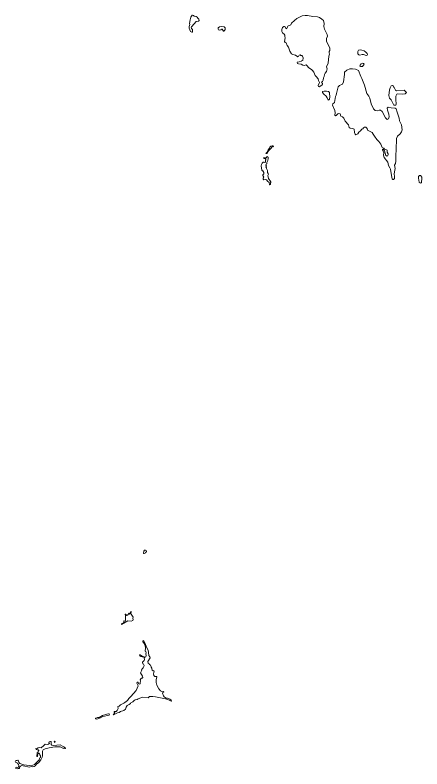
# Model space of a CAD drawing. Extents: x 369010 to 735936, y 6377141 to 6616555.
# Drawn here: x 460101 to 466021, y 6512531 to 6523498 of the extents above; entities that cross this region are included whole.
import ezdxf

# ---------------------------------------------------------------- set-up
doc = ezdxf.new("R2010")
doc.units = 0
doc.header["$LTSCALE"] = 40
doc.layers.add('3', color=7, linetype='Continuous', lineweight=13)

msp = doc.modelspace()

# ---------------------------------------------------------------- linework, layer by layer
at = {"layer": '3'}
for points in [[(462682.66, 6523497.99), (462675.87, 6523494.52), (462659.48, 6523466.71), (462648.56, 6523429.31), (462640.45, 6523375.69), (462642.44, 6523361.95), (462632.34, 6523330.67), (462633.67, 6523308.33), (462655.35, 6523260.66), (462671.73, 6523249.08), (462678.52, 6523249.08), (462684.64, 6523254.54), (462684.64, 6523278.37), (462683.32, 6523289.95), (462669.75, 6523302.2), (462665.61, 6523313.13), (462670.41, 6523325.37), (462705.66, 6523372.87), (462737.6, 6523402.17), (462771.7, 6523409.61), (462779.14, 6523419.05), (462775.01, 6523440.89), (462758.62, 6523453.8), (462751.17, 6523468.04), (462735.62, 6523478.96), (462709.14, 6523483.1), (462697.55, 6523492.53)], [(464588.6, 6523419.54), (464565.76, 6523440.89), (464529.85, 6523463.57), (464500.72, 6523474), (464434.68, 6523474.99), (464356.89, 6523489.88), (464321.31, 6523490.88), (464279.11, 6523485.91), (464249.48, 6523474), (464202.64, 6523448.51), (464167.23, 6523421.2), (464122.71, 6523379.33), (464111.29, 6523356.16), (464095.73, 6523345.73), (464076.86, 6523343.74), (464051.87, 6523300.05), (464040.95, 6523300.55), (464029.03, 6523324.71), (464021.42, 6523333.81), (464012.81, 6523333.32), (463990.47, 6523317.43), (463981.37, 6523290.12), (463982.69, 6523257.35), (463991.79, 6523240.97), (464014.63, 6523221.93), (464026.38, 6523206.87), (464026.38, 6523186.35), (464032.67, 6523168.14), (464023.24, 6523111.38), (464032.67, 6523099.13), (464047.73, 6523092.18), (464058.16, 6523055.77), (464077.36, 6523032.6), (464098.21, 6522971.69), (464123.7, 6522936.27), (464143.23, 6522923.03), (464181.96, 6522915.75), (464214.73, 6522892.91), (464223.83, 6522894.73), (464235.58, 6522915.75), (464250.14, 6522918.4), (464260.24, 6522910.29), (464271.99, 6522909.3), (464285.56, 6522899.37), (464293.84, 6522873.88), (464290.2, 6522837.47), (464271, 6522832.01), (464262.89, 6522824.72), (464204.63, 6522814.79), (464210.09, 6522795.59), (464222.84, 6522788.31), (464264.71, 6522785.66), (464290.2, 6522767.46), (464307.41, 6522764.65), (464335.71, 6522772.92), (464348.45, 6522763.82), (464373.94, 6522728.23), (464413.83, 6522706.55), (464431.21, 6522692.82), (464448.42, 6522668.32), (464466.62, 6522619.17), (464483.01, 6522604.6), (464512.14, 6522570.01), (464517.6, 6522547.34), (464531.17, 6522519.04), (464512.96, 6522475.34), (464518.43, 6522458.13), (464529.35, 6522456.31), (464557.65, 6522476.34), (464570.39, 6522479.98), (464574.86, 6522490.9), (464574.04, 6522504.47), (464561.29, 6522523.67), (464575.86, 6522533.6), (464583.97, 6522550.81), (464586.78, 6522583.58), (464596.71, 6522605.43), (464603.99, 6522634.39), (464613.09, 6522652.6), (464633.12, 6522676.27), (464641.23, 6522713.67), (464632.13, 6522745.45), (464656.79, 6522798.24), (464668.54, 6522900.19), (464676.81, 6522927.34), (464670.36, 6522947.36), (464673.17, 6522966.56), (464680.45, 6522984.77), (464682.27, 6523014.72), (464632.13, 6523119.32), (464634.94, 6523133.06), (464633.12, 6523158.54), (464648.51, 6523192.14), (464644.04, 6523216.64), (464603, 6523291.28), (464594.06, 6523329.51), (464600.35, 6523377.67)], [(463110.15, 6523292.27), (463115.45, 6523292.77), (463132.66, 6523265.63), (463139.28, 6523266.12), (463148.71, 6523274.07), (463156.66, 6523289.46), (463159.31, 6523306.84), (463155.67, 6523314.45), (463141.93, 6523325.54), (463105.19, 6523331.66), (463076.06, 6523326.7), (463058.51, 6523310.15), (463054.21, 6523292.11), (463060.5, 6523284), (463070.76, 6523279.2), (463092.61, 6523284.33)], [(465144.53, 6522988.24), (465128.64, 6522991.39), (465100.34, 6522986.42), (465087.1, 6522970.04), (465090.74, 6522934.95), (465101.33, 6522920.38), (465118.54, 6522914.43), (465152.64, 6522922.54), (465170.51, 6522923.03), (465210.89, 6522909.46), (465222.81, 6522914.92), (465228.77, 6522926.67), (465222.81, 6522938.09), (465203.61, 6522959.94), (465178.62, 6522976.82)], [(465160.75, 6522797.25), (465138.24, 6522788.48), (465120.69, 6522771.43), (465119.87, 6522755.38), (465128.8, 6522749.25), (465147.84, 6522748.43), (465156.11, 6522752.07), (465179.28, 6522785.66), (465172.83, 6522795.76)], [(464675.49, 6522359.66), (464674.99, 6522373.23), (464659.6, 6522383.82), (464630.64, 6522392.92), (464600.68, 6522392.26), (464576.68, 6522386.63), (464575.69, 6522371.08), (464592.9, 6522347.74), (464629.31, 6522316.79), (464643.05, 6522295.28), (464658.11, 6522262.17), (464666.22, 6522262.84), (464674.66, 6522273.1), (464679.3, 6522308.68)], [(465616.71, 6522444.56), (465614.06, 6522449.86), (465606.95, 6522466.08), (465591.88, 6522474.02), (465575.83, 6522466.74), (465557.63, 6522440.59), (465548.85, 6522411.13), (465538.43, 6522327.38), (465549.68, 6522290.81), (465575.17, 6522264.49), (465612.57, 6522186.54), (465639.55, 6522189.68), (465645.18, 6522196.8), (465641.2, 6522273.26), (465642.86, 6522320.27), (465657.92, 6522347.41), (465667.52, 6522350.55), (465742.33, 6522345.75), (465778.9, 6522353.7), (465796.45, 6522372.9), (465763.84, 6522407.82), (465649.15, 6522393.59), (465636.41, 6522403.18)], [(463841.85, 6521596.68), (463821.16, 6521590.06), (463807.09, 6521578.64), (463802.79, 6521559.44), (463781.44, 6521536.27), (463762.57, 6521499.37), (463752.31, 6521491.09), (463750.65, 6521484.14), (463755.95, 6521482.15), (463765.05, 6521486.13), (463790.7, 6521523.37), (463818.34, 6521551), (463845.16, 6521583.94), (463860.05, 6521582.78), (463863.69, 6521587.91), (463857.9, 6521596.02)], [(463782.93, 6521430.02), (463776.14, 6521437.96), (463769.69, 6521438.79), (463753.8, 6521422.08), (463747.01, 6521420.42), (463722.68, 6521426.05), (463719.04, 6521419.26), (463722.19, 6521410.82), (463742.54, 6521409.17), (463747.84, 6521402.05), (463748.5, 6521394.11), (463744.2, 6521386.82), (463745.69, 6521364.98), (463741.72, 6521356.87), (463734.6, 6521354.22), (463722.68, 6521360.51), (463713.41, 6521358.85), (463695.87, 6521344.62), (463687.1, 6521326.58), (463684.29, 6521304.57), (463693.06, 6521241.18), (463699.35, 6521231.08), (463707.79, 6521229.93), (463722.52, 6521209.07), (463720.2, 6521186.73), (463711.26, 6521181.1), (463708.61, 6521175.14), (463708.61, 6521166.37), (463719.37, 6521142.04), (463709.77, 6521125.33), (463711.76, 6521112.42), (463720.2, 6521102.82), (463751.31, 6521103.65), (463763.56, 6521098.02), (463773.99, 6521083.79), (463798.81, 6521061.77), (463800.8, 6521034.96), (463803.94, 6521027.85), (463809.57, 6521026.69), (463815.53, 6521030.99), (463817.19, 6521055.82), (463822.81, 6521062.93), (463822.32, 6521072.2), (463790.04, 6521119.7), (463779.28, 6521163.56), (463786.4, 6521184.41), (463784.42, 6521194.51), (463776.47, 6521209.57), (463773.66, 6521236.38), (463759.26, 6521267.16), (463758.43, 6521275.94), (463751.31, 6521284.71), (463758.43, 6521299.77), (463751.65, 6521313.01), (463753.63, 6521328.57), (463764.39, 6521334.52), (463765.55, 6521354.22), (463779.62, 6521383.68), (463785.57, 6521410.49)], [(466004.32, 6521159.92), (465999.02, 6521164.39), (465985.29, 6521165.05), (465971.72, 6521149.33), (465971.05, 6521123.51), (465982.47, 6521066.24), (465993.89, 6521055.49), (466006.8, 6521051.18), (466013.26, 6521056.97), (466015.41, 6521069.06), (466013.26, 6521086.27), (466020.54, 6521103.48), (466021.2, 6521123.51), (466017.56, 6521140.72)], [(461999.62, 6515715), (461983.24, 6515711.86), (461972.64, 6515699.78), (461969, 6515670.15), (461971.98, 6515664.52), (461981.25, 6515664.52), (461998.13, 6515674.78), (462013.36, 6515692), (462010.87, 6515710.37)], [(461789.26, 6514820.45), (461786.12, 6514820.12), (461780.16, 6514811.35), (461773.38, 6514788.01), (461767.75, 6514783.38), (461763.45, 6514787.35), (461764.6, 6514797.94), (461761.29, 6514799.27), (461739.12, 6514766.83), (461724.88, 6514764.68), (461707.01, 6514783.71), (461703.37, 6514783.38), (461708.83, 6514756.4), (461705.85, 6514719.83), (461707.67, 6514694.01), (461703.7, 6514681.26), (461697.91, 6514681.26), (461689.47, 6514687.39), (461684, 6514686.39), (461683.01, 6514671.33), (461676.39, 6514655.28), (461660.01, 6514647), (461648.75, 6514636.41), (461651.57, 6514632.44), (461740.11, 6514687.06), (461791.58, 6514679.44), (461813.76, 6514690.37), (461821.37, 6514703.11), (461813.76, 6514718.83), (461817.07, 6514738.53), (461788.6, 6514780.4), (461784.96, 6514793.81), (461790.75, 6514815.32)], [(461470.34, 6513332.57), (461458.92, 6513334.06), (461435.58, 6513328.6), (461375.01, 6513306.09), (461326.18, 6513281.27), (461302.68, 6513278.45), (461275.71, 6513270.51), (461270.74, 6513266.21), (461273.55, 6513259.09), (461287.13, 6513255.12), (461304.01, 6513257.6), (461343.89, 6513274.15), (461379.64, 6513294.18), (461468.19, 6513314.7), (461473.48, 6513324.63)], [(460623.12, 6512928.91), (460614.68, 6512931.23), (460599.29, 6512923.94), (460594.33, 6512912.52), (460600.12, 6512903.09), (460587.04, 6512889.02), (460571.98, 6512884.39), (460536.57, 6512889.52), (460521.67, 6512870.32), (460478.64, 6512838.21), (460457.79, 6512840.86), (460437.26, 6512836.89), (460413.76, 6512824.14), (460404.16, 6512826.79), (460402.84, 6512823.15), (460409.13, 6512815.04), (460420.55, 6512809.58), (460438.92, 6512806.44), (460448.02, 6512799.15), (460448.02, 6512791.87), (460438.42, 6512787.4), (460437.59, 6512775.49), (460422.53, 6512764.73), (460422.04, 6512756.95), (460427.17, 6512751.98), (460431.64, 6512751.98), (460448.02, 6512758.27), (460458.45, 6512751.98), (460462.92, 6512736.92), (460473.34, 6512723.02), (460472.02, 6512699.35), (460462.42, 6512691.58), (460449.84, 6512665.26), (460381.82, 6512597.24), (460357.16, 6512584.16), (460307.84, 6512578.7), (460226.58, 6512589.96), (460171.3, 6512608.66), (460158.06, 6512627.69), (460144.98, 6512658.47), (460139.52, 6512659.47), (460133.23, 6512651.19), (460116.35, 6512655.33), (460106.42, 6512648.54), (460100.96, 6512636.79), (460106.92, 6512627.19), (460137.2, 6512614.12), (460151.27, 6512596.91), (460154.91, 6512580.52), (460150.44, 6512557.85), (460140.35, 6512551.89), (460125.95, 6512555.53), (460109.56, 6512547.42), (460113.21, 6512535.17), (460130.42, 6512531.04), (460143.99, 6512536), (460163.52, 6512537.82), (460167.66, 6512556.86), (460178.58, 6512570.92), (460197.12, 6512579.2), (460219.79, 6512576.88), (460311.65, 6512556.52), (460336.14, 6512564.14), (460354.68, 6512563.31), (460376.52, 6512566.95), (460392.91, 6512574.07), (460417.4, 6512603.69), (460440.9, 6512621.73), (460476.32, 6512663.94), (460495.19, 6512703), (460499.16, 6512723.35), (460501.97, 6512787.73), (460509.59, 6512808.75), (460537.39, 6512822.32), (460594.99, 6512840.03), (460679.23, 6512852.78), (460757.35, 6512852.28), (460805.34, 6512830.43), (460817.59, 6512832.25), (460825.37, 6512827.79), (460836.29, 6512829.11), (460836.29, 6512835.07), (460816.27, 6512845.49), (460811.8, 6512852.28), (460789.12, 6512860.39), (460756.02, 6512881.74), (460658.04, 6512870.32), (460636.2, 6512876.28), (460626.6, 6512888.03), (460628.42, 6512924.44)], [(460677.41, 6512916.16), (460681.71, 6512916.66), (460682.87, 6512931.72), (460675.26, 6512933.71), (460669.8, 6512930.73)], [(460429.65, 6512744.21), (460423.19, 6512744.21), (460415.91, 6512735.6), (460415.58, 6512717.56), (460420.05, 6512711.1), (460425.51, 6512709.78), (460429.65, 6512713.42), (460428.16, 6512722.52), (460431.8, 6512737.42)]]:
    msp.add_lwpolyline(points, close=True, dxfattribs=at)
for points in [[(465689.86, 6521999.52), (465662.72, 6522086.41), (465646, 6522132.59), (465634.09, 6522143.67), (465573.51, 6522148.47), (465528.5, 6522156.75), (465517.41, 6522144.83), (465522.21, 6522113.72), (465538.92, 6522055.63), (465542.9, 6522018.88), (465536.44, 6521988.76), (465513.44, 6521979.16), (465490.27, 6522003), (465441.77, 6522097), (465419.43, 6522116.2), (465398.74, 6522114.55), (465373.25, 6522103.46), (465342.14, 6522109.75), (465315.16, 6522134.41), (465281.73, 6522206.07), (465261.7, 6522290.48), (465248.96, 6522318.45), (465218.67, 6522355.02), (465187.72, 6522476.83), (465148.66, 6522577.29), (465132.78, 6522606.75), (465099.34, 6522690.33), (465053.83, 6522711.02), (465010.14, 6522717.48), (464974.22, 6522714.17), (464929.7, 6522697.45), (464892.3, 6522669.65)], [(464892.3, 6522669.65), (464892.96, 6522635.39), (464881.04, 6522525.49), (464865.98, 6522494.38), (464820.64, 6522474.85), (464803.92, 6522453.33), (464776.12, 6522359.33), (464773.63, 6522332.18), (464762.54, 6522314.81), (464759.4, 6522283.69), (464746.66, 6522227.09), (464724.31, 6522204.74), (464721.17, 6522186.54), (464753.77, 6522108.42), (464756.92, 6522077.31), (464752.94, 6522040.73), (464761.72, 6522032.79), (464771.32, 6522037.59), (464797.63, 6522061.42), (464814.35, 6522067.05), (464830.24, 6522063.07), (464842.98, 6522029.64), (464865.32, 6522019.22), (464886.01, 6521999.35), (464904.22, 6521954.67), (464954.53, 6521903.03), (464964.79, 6521862.32), (464975.22, 6521854.37), (465016.59, 6521849.57), (465035.63, 6521839.97), (465042.08, 6521789), (465050.02, 6521767.65), (465060.29, 6521758.05), (465070.71, 6521759.54), (465088.26, 6521772.28), (465101, 6521793.14), (465125.66, 6521813), (465144.86, 6521837.66), (465159.92, 6521844.77), (465170.18, 6521856.86), (465185.41, 6521865.46), (465203.78, 6521866.29), (465222.81, 6521847.26), (465229.93, 6521824.09), (465295.3, 6521788.34), (465313.67, 6521767.65), (465331.88, 6521736.53), (465366.8, 6521689.03), (465370.94, 6521680.76), (465392.95, 6521658.75), (465421.58, 6521622.17), (465429.53, 6521608.1), (465437.3, 6521579.8), (465443.59, 6521571.53), (465465.94, 6521560.27), (465475.37, 6521547.2), (465505.16, 6521539.92), (465513.6, 6521530.48), (465516.75, 6521503.34), (465527.67, 6521478.18), (465527.67, 6521465.6), (465524.52, 6521453.19), (465517.24, 6521447.9), (465508.8, 6521447.4), (465496.89, 6521455.67), (465477.02, 6521525.19), (465461.8, 6521541.4), (465455.01, 6521546.2), (465448.72, 6521545.05), (465447.73, 6521537.76), (465468.09, 6521493.41), (465463.95, 6521458.32), (465470.24, 6521428.03), (465523.37, 6521356.7), (465536.94, 6521311.69), (465556.3, 6521276.76), (465563.09, 6521256.41), (465582.45, 6521136.58), (465589.24, 6521117.88), (465598.17, 6521106.79), (465609.1, 6521104.14), (465622.67, 6521119.37), (465623.83, 6521149.16), (465618.53, 6521187.72), (465625.81, 6521242.01), (465633.76, 6521267.16), (465621.18, 6521312.68), (465634.25, 6521340.32), (465642.53, 6521374.25), (465639.55, 6521444.09), (465645.67, 6521553.32), (465648.82, 6521687.05), (465649.98, 6521704.1), (465665.86, 6521737.53), (465702.61, 6521770.13), (465723.29, 6521800.42), (465732.07, 6521830.71), (465721.64, 6521900.05), (465696.98, 6521958.97), (465689.86, 6521999.52)], [(461756.16, 6513556), (461738.62, 6513527.54), (461698.24, 6513495.92), (461681.52, 6513489.97), (461673.91, 6513482.85), (461636.67, 6513465.47), (461614, 6513445.61), (461595.46, 6513437.83), (461599.76, 6513408.37), (461585.2, 6513380.4), (461569.64, 6513365.18), (461551.93, 6513365.01), (461542.33, 6513368.32), (461544.15, 6513357.56), (461552.59, 6513347.8), (461546.97, 6513335.72), (461531.24, 6513327.44), (461527.77, 6513319.33), (461534.22, 6513317.51), (461592.48, 6513344.82), (461614.49, 6513351.61), (461632.7, 6513364.68), (461684.67, 6513378.91), (461709, 6513399.1), (461716.61, 6513429.39), (461732.5, 6513452.73), (461759.47, 6513466.3), (461778.67, 6513481.53), (461784.63, 6513493.11), (461815.91, 6513507.34), (461833.62, 6513527.2), (461850.67, 6513535.48), (461878.8, 6513540.45), (461893.86, 6513552.03), (461955.6, 6513575.53), (462035.53, 6513567.42), (462055.4, 6513585.46), (462104.38, 6513586.79), (462144.44, 6513582.15), (462290.25, 6513550.71), (462332.45, 6513537.47), (462370.35, 6513516.61), (462375.65, 6513519.76), (462365.72, 6513533.99), (462353.96, 6513544.25), (462317.55, 6513559.15), (462300.51, 6513562.46), (462271.21, 6513581.16), (462260.45, 6513594.23), (462247.71, 6513634.12), (462248.87, 6513642.56), (462259.13, 6513647.2), (462263.43, 6513651.5), (462263.1, 6513656.46), (462246.39, 6513652.82), (462216.43, 6513668.55), (462191.27, 6513695.03), (462163.97, 6513749.97), (462155.53, 6513786.55), (462154.2, 6513826.6), (462164.63, 6513871.78), (462162.15, 6513876.75), (462147.42, 6513873.6), (462132.69, 6513876.75), (462121.27, 6513891.98), (462115.31, 6513912.99), (462123.75, 6513952.88), (462120.27, 6513961.82), (462114.81, 6513957.35), (462103.56, 6513956.85), (462096.11, 6513962.81), (462090.65, 6513996.24), (462080.39, 6514009.15), (462080.39, 6514018.59), (462071.95, 6514038.28), (462058.21, 6514048.54), (462052.75, 6514061.95), (462039.51, 6514067.24), (462032.72, 6514094.55), (462064.5, 6514146.19), (462061.68, 6514161.42), (462047.29, 6514182.6), (462044.8, 6514223.15), (462035.53, 6514260.55), (462012.36, 6514301.93), (461993.17, 6514357.21), (461968.51, 6514397.09), (461959.57, 6514396.76), (461961.39, 6514381.87), (461971.32, 6514370.94), (461993, 6514331.89), (462000.61, 6514290.01), (461996.31, 6514244.33), (462005.91, 6514240.69), (462008.06, 6514219.01), (462005.25, 6514204.12), (462009.05, 6514182.44), (462002.1, 6514162.57), (461992.83, 6514156.95), (461940.2, 6514175.15)], [(461940.2, 6514175.15), (461919.68, 6514193.19), (461912.57, 6514190.05), (461914.39, 6514175.48), (461921.83, 6514165.06), (461949.47, 6514163.4), (461984.23, 6514151.65), (461988.86, 6514147.35), (461981.41, 6514140.4), (461982.41, 6514125.34), (461977.77, 6514110.11), (461954.6, 6514082.8), (461958.24, 6514061.95), (461969.17, 6514055.49), (461977.28, 6514036.3), (461974.13, 6514018.92), (461965.03, 6514000.88), (461955.27, 6513992.77), (461942.85, 6513973.24), (461947.16, 6513965.79), (461924.98, 6513930.7), (461956.59, 6513881.22), (461957.75, 6513860.7), (461950.96, 6513849.11), (461939.21, 6513848.94), (461928.62, 6513841.99), (461923.16, 6513826.6), (461926.14, 6513814.19), (461919.02, 6513781.58), (461919.68, 6513770.33), (461909.42, 6513763.21), (461898.33, 6513769.83), (461892.37, 6513788.04), (461885.92, 6513793), (461875.99, 6513793.67), (461873.18, 6513780.92), (461894.03, 6513740.54), (461875.49, 6513704.29), (461864.07, 6513671.19), (461786.29, 6513582.65), (461756.16, 6513556)]]:
    msp.add_lwpolyline(points, dxfattribs=at)

doc.saveas('drawing.dxf')
